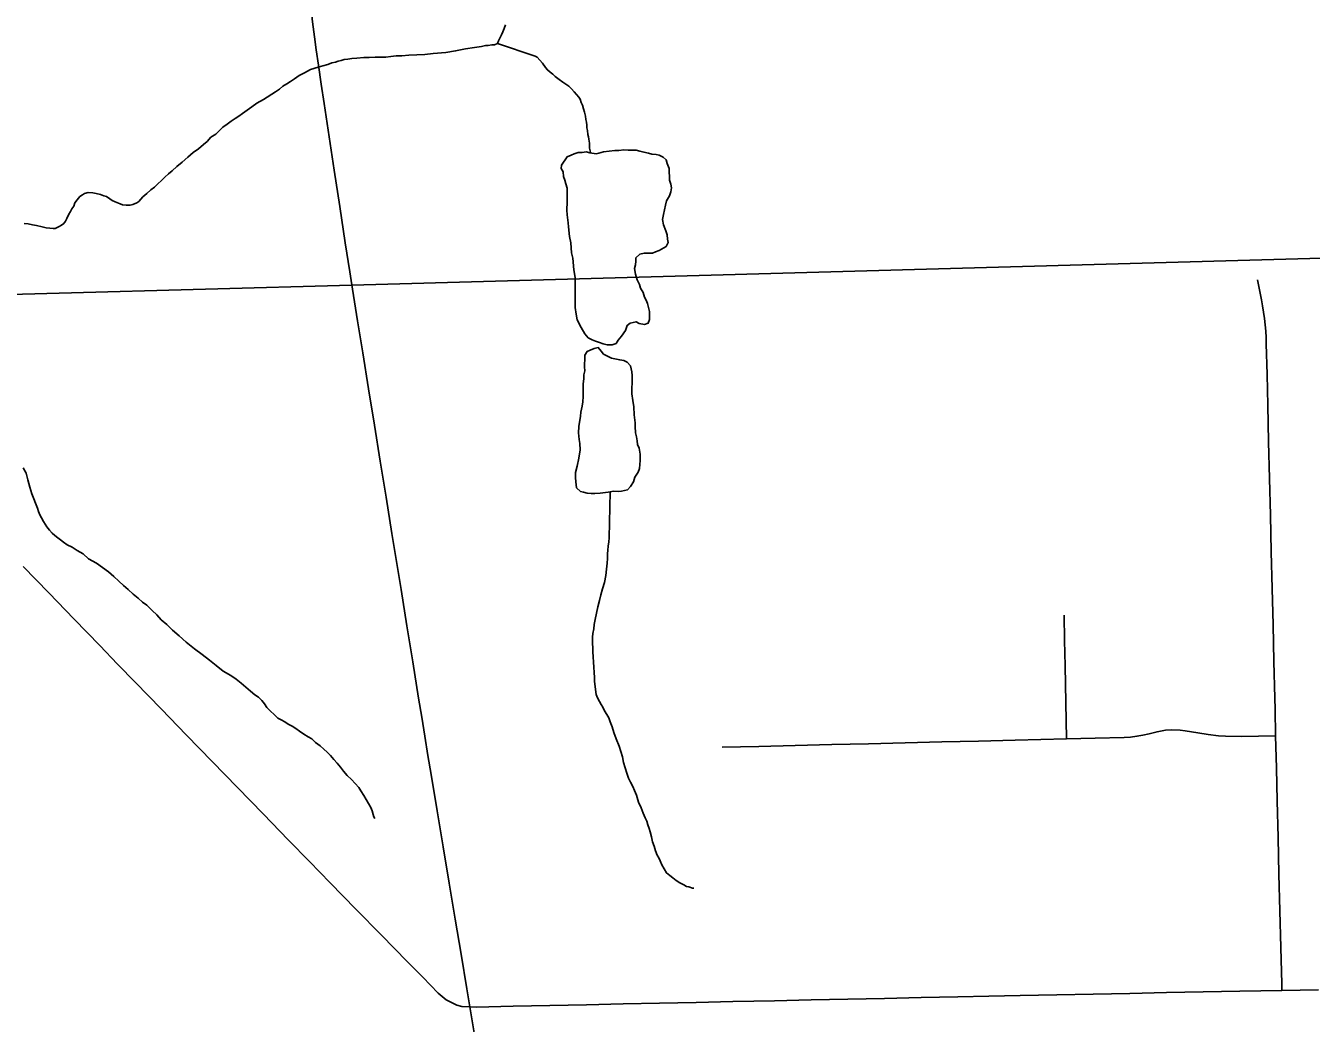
# Model space of a CAD drawing. Extents: x 103424 to 290657, y 38711 to 110967.
# Drawn here: x 214252.02 to 214252.565, y 40213.551 to 40213.975 of the extents above; entities that cross this region are included whole.
import ezdxf

# ---------------------------------------------------------------- set-up
doc = ezdxf.new("R2010")
doc.units = 0
for name, color, linetype in [('GM_X_Corporation', 7, 'Continuous'), ('GM_X_County_Road', 7, 'Continuous'), ('GM_X_Minor_Lake', 7, 'Continuous'), ('GM_X_Minor_River', 7, 'Continuous'), ('GM_X_State_Route', 7, 'Continuous'), ('GM_X_Township_Road', 7, 'Continuous')]:
    doc.layers.add(name, color=color, linetype=linetype)

msp = doc.modelspace()

# ---------------------------------------------------------------- linework, layer by layer
at = {"layer": 'GM_X_Corporation'}
msp.add_lwpolyline([(214252.9169, 40215.10125), (214250.58101, 40215.10125), (214250.58214, 40215.03695), (214250.58213, 40215.03302), (214250.59416, 40214.26814), (214250.59475, 40214.23045), (214250.59525, 40214.19876), (214250.59563, 40214.17445), (214250.60357, 40213.81454), (214251.4935, 40213.84402), (214251.49479, 40213.84407), (214251.89403, 40213.85729), (214251.9103, 40213.85774), (214252.15851, 40213.8645), (214252.94541, 40213.88639), (214252.94345, 40213.98349), (214252.94211, 40214.05193), (214252.9379, 40214.25624), (214252.93476, 40214.40518), (214252.93118, 40214.55366), (214252.92091, 40214.97111)], close=True, dxfattribs=at)
msp.add_lwpolyline([(214250.60357, 40213.81454), (214251.4935, 40213.84402), (214251.49479, 40213.84407), (214251.89403, 40213.85729), (214251.9103, 40213.85774), (214252.15851, 40213.8645), (214252.94541, 40213.88639), (214252.95222, 40213.57472), (214252.96155, 40213.13364), (214252.96567, 40212.91067), (214252.97335, 40212.61181), (214252.99959, 40211.54278), (214253.0008, 40211.46375), (214253.00114, 40211.45371), (214252.97354, 40211.45307), (214252.53682, 40211.44633), (214252.33111, 40211.44048), (214251.82719, 40211.42752), (214251.79815, 40211.42687), (214251.40069, 40211.41803)], dxfattribs=at)
at = {"layer": 'GM_X_County_Road'}
for points in [[(214252.01922, 40213.74513), (214252.03004, 40213.73398), (214252.04085, 40213.72283), (214252.05167, 40213.71167), (214252.05927, 40213.70383), (214252.06687, 40213.696), (214252.07768, 40213.68485), (214252.0885, 40213.6737), (214252.09931, 40213.66255), (214252.11013, 40213.6514), (214252.12094, 40213.64025), (214252.13176, 40213.6291), (214252.14055, 40213.62003), (214252.14933, 40213.61097), (214252.16021, 40213.59989), (214252.17109, 40213.5888), (214252.18198, 40213.57771), (214252.18859, 40213.57097), (214252.1952, 40213.56423), (214252.19853, 40213.56146), (214252.203, 40213.55922), (214252.20518, 40213.55862), (214252.20861, 40213.5585)], [(214252.20861, 40213.5585), (214252.21139, 40213.55835), (214252.22692, 40213.55868), (214252.24245, 40213.55901), (214252.25798, 40213.55934), (214252.27352, 40213.55967), (214252.28905, 40213.56), (214252.30458, 40213.56033), (214252.32011, 40213.56066), (214252.32894, 40213.56084), (214252.33777, 40213.56103), (214252.3533, 40213.56137), (214252.36883, 40213.5617), (214252.38436, 40213.56204), (214252.3999, 40213.56237), (214252.41543, 40213.56271), (214252.42864, 40213.56299), (214252.44185, 40213.56328), (214252.45738, 40213.56358), (214252.47292, 40213.56387), (214252.48845, 40213.56416), (214252.50398, 40213.56446), (214252.51951, 40213.56475), (214252.53504, 40213.56505), (214252.54395, 40213.56521), (214252.55286, 40213.56538), (214252.56839, 40213.56572)]]:
    msp.add_lwpolyline(points, dxfattribs=at)
at = {"layer": 'GM_X_Minor_Lake'}
for points in [[(214252.26213, 40213.92022), (214252.26324, 40213.92047), (214252.26532, 40213.92105), (214252.27006, 40213.92165), (214252.27177, 40213.92166), (214252.27385, 40213.92186), (214252.27575, 40213.92168), (214252.27917, 40213.9217), (214252.28069, 40213.92133), (214252.28239, 40213.92096), (214252.28429, 40213.9204), (214252.28581, 40213.92002), (214252.28752, 40213.91984), (214252.28885, 40213.91966), (214252.29056, 40213.91872), (214252.29189, 40213.91759), (214252.29228, 40213.91607), (214252.29304, 40213.91399), (214252.29325, 40213.90905), (214252.29383, 40213.90734), (214252.29402, 40213.90583), (214252.29384, 40213.90412), (214252.29328, 40213.9024), (214252.29196, 40213.90031), (214252.29159, 40213.89841), (214252.29065, 40213.89441), (214252.29028, 40213.89232), (214252.29067, 40213.89005), (214252.29163, 40213.88758), (214252.2922, 40213.88588), (214252.2924, 40213.88398), (214252.2926, 40213.88265), (214252.29184, 40213.88094), (214252.28882, 40213.87921), (214252.2873, 40213.87863), (214252.28597, 40213.87806), (214252.28256, 40213.87804), (214252.28067, 40213.87765), (214252.27897, 40213.87612), (214252.27897, 40213.8746), (214252.27879, 40213.87308), (214252.27841, 40213.87156), (214252.2788, 40213.86909), (214252.27957, 40213.86682), (214252.28053, 40213.86473), (214252.28091, 40213.86322), (214252.28206, 40213.86132), (214252.28263, 40213.85943), (214252.2834, 40213.8581), (214252.28397, 40213.85678), (214252.28474, 40213.85336), (214252.28476, 40213.84994), (214252.2842, 40213.84842), (214252.28268, 40213.84784), (214252.2804, 40213.84821), (214252.27907, 40213.84896), (214252.27661, 40213.84838), (214252.27528, 40213.84742), (214252.27453, 40213.84533), (214252.27284, 40213.84285), (214252.27152, 40213.84114), (214252.27057, 40213.8398), (214252.26887, 40213.83922), (214252.26678, 40213.83921), (214252.26507, 40213.83958), (214252.26355, 40213.84014), (214252.26184, 40213.8407), (214252.26051, 40213.84127), (214252.2588, 40213.84221), (214252.25728, 40213.84391), (214252.25575, 40213.84656), (214252.25403, 40213.84978), (214252.25364, 40213.85224), (214252.25325, 40213.85509), (214252.2532, 40213.86781), (214252.25262, 40213.87104), (214252.25222, 40213.87597), (214252.25164, 40213.87825), (214252.25144, 40213.88243), (214252.25086, 40213.88508), (214252.25046, 40213.88926), (214252.25027, 40213.89097), (214252.24987, 40213.89438), (214252.24968, 40213.89628), (214252.24985, 40213.89989), (214252.24983, 40213.90559), (214252.24925, 40213.90748), (214252.24887, 40213.909), (214252.24829, 40213.91052), (214252.2481, 40213.9126), (214252.24733, 40213.91393), (214252.24751, 40213.91545), (214252.24978, 40213.91888), (214252.25148, 40213.91965), (214252.25281, 40213.92023), (214252.25451, 40213.9208), (214252.25622, 40213.92081), (214252.25792, 40213.92101), (214252.25944, 40213.92064), (214252.26213, 40213.92022)], [(214252.26213, 40213.92022), (214252.25944, 40213.92064), (214252.25792, 40213.92101), (214252.25622, 40213.92081), (214252.25451, 40213.9208), (214252.25281, 40213.92023), (214252.25148, 40213.91965), (214252.24978, 40213.91888), (214252.24751, 40213.91545), (214252.24733, 40213.91393), (214252.2481, 40213.9126), (214252.24829, 40213.91052), (214252.24887, 40213.909), (214252.24925, 40213.90748), (214252.24983, 40213.90559), (214252.24985, 40213.89989), (214252.24968, 40213.89628), (214252.24987, 40213.89438), (214252.25027, 40213.89097), (214252.25046, 40213.88926), (214252.25086, 40213.88508), (214252.25144, 40213.88243), (214252.25164, 40213.87825), (214252.25222, 40213.87597), (214252.25262, 40213.87104), (214252.2532, 40213.86781), (214252.25325, 40213.85509), (214252.25364, 40213.85224), (214252.25403, 40213.84978), (214252.25575, 40213.84656), (214252.25728, 40213.84391), (214252.2588, 40213.84221), (214252.26051, 40213.84127), (214252.26184, 40213.8407), (214252.26355, 40213.84014), (214252.26507, 40213.83958), (214252.26678, 40213.83921), (214252.26887, 40213.83922), (214252.27057, 40213.8398), (214252.27152, 40213.84114), (214252.27284, 40213.84285), (214252.27453, 40213.84533), (214252.27528, 40213.84742), (214252.27661, 40213.84838), (214252.27907, 40213.84896), (214252.2804, 40213.84821), (214252.28268, 40213.84784), (214252.2842, 40213.84842), (214252.28476, 40213.84994), (214252.28474, 40213.85336), (214252.28397, 40213.85678)], [(214252.28397, 40213.85678), (214252.2834, 40213.8581), (214252.28263, 40213.85943), (214252.28206, 40213.86132), (214252.28091, 40213.86322), (214252.28053, 40213.86473), (214252.27957, 40213.86682), (214252.2788, 40213.86909), (214252.27841, 40213.87156), (214252.27879, 40213.87308), (214252.27897, 40213.8746), (214252.27897, 40213.87612), (214252.28067, 40213.87765), (214252.28256, 40213.87804), (214252.28597, 40213.87806), (214252.2873, 40213.87863), (214252.28882, 40213.87921), (214252.29184, 40213.88094), (214252.2926, 40213.88265), (214252.2924, 40213.88398), (214252.2922, 40213.88588), (214252.29163, 40213.88758), (214252.29067, 40213.89005), (214252.29028, 40213.89232), (214252.29065, 40213.89441), (214252.29159, 40213.89841), (214252.29196, 40213.90031), (214252.29328, 40213.9024), (214252.29384, 40213.90412), (214252.29402, 40213.90583), (214252.29383, 40213.90734), (214252.29325, 40213.90905), (214252.29304, 40213.91399), (214252.29228, 40213.91607), (214252.29189, 40213.91759), (214252.29056, 40213.91872), (214252.28885, 40213.91966), (214252.28752, 40213.91984), (214252.28581, 40213.92002), (214252.28429, 40213.9204), (214252.28239, 40213.92096), (214252.28069, 40213.92133), (214252.27917, 40213.9217), (214252.27575, 40213.92168), (214252.27385, 40213.92186), (214252.27177, 40213.92166), (214252.27006, 40213.92165), (214252.26532, 40213.92105), (214252.26324, 40213.92047), (214252.26213, 40213.92022)], [(214252.2687, 40213.83352), (214252.26528, 40213.83521), (214252.26433, 40213.83654), (214252.26299, 40213.83805), (214252.26129, 40213.83766), (214252.25958, 40213.83689), (214252.25826, 40213.83632), (214252.25732, 40213.83479), (214252.25732, 40213.83289), (214252.25714, 40213.83118), (214252.25715, 40213.82985), (214252.25734, 40213.82815), (214252.25697, 40213.82643), (214252.25697, 40213.82491), (214252.25661, 40213.82244), (214252.25663, 40213.81732), (214252.25645, 40213.81504), (214252.25626, 40213.81314), (214252.2557, 40213.81066), (214252.25552, 40213.80896), (214252.25478, 40213.80458), (214252.2546, 40213.80192), (214252.25499, 40213.79908), (214252.25519, 40213.79737), (214252.25539, 40213.79471), (214252.25483, 40213.7911), (214252.25409, 40213.78768), (214252.25334, 40213.78501), (214252.25335, 40213.78293), (214252.25354, 40213.78103), (214252.25374, 40213.77856), (214252.25546, 40213.77705), (214252.25679, 40213.77668), (214252.25831, 40213.77631), (214252.26001, 40213.77613)], [(214252.2687, 40213.83352), (214252.27212, 40213.83278), (214252.27383, 40213.8326), (214252.27535, 40213.83185), (214252.27668, 40213.83034), (214252.27726, 40213.82768), (214252.27745, 40213.82617), (214252.27747, 40213.82313), (214252.27729, 40213.82085), (214252.2773, 40213.81838), (214252.27769, 40213.81553), (214252.27808, 40213.81288), (214252.27828, 40213.80946), (214252.27867, 40213.80604), (214252.27868, 40213.80452), (214252.27888, 40213.80187), (214252.27926, 40213.80016), (214252.27946, 40213.79845), (214252.27966, 40213.79693), (214252.28042, 40213.79542), (214252.28081, 40213.79276), (214252.28082, 40213.7901), (214252.28046, 40213.78668), (214252.27989, 40213.78516), (214252.27857, 40213.78306), (214252.27801, 40213.78116), (214252.27669, 40213.77906), (214252.27537, 40213.77773), (214252.27291, 40213.77714), (214252.27158, 40213.77695), (214252.26968, 40213.77713), (214252.26722, 40213.77673), (214252.26381, 40213.77634), (214252.26153, 40213.77613), (214252.26001, 40213.77613), (214252.25831, 40213.77631), (214252.25679, 40213.77668), (214252.25546, 40213.77705), (214252.25374, 40213.77856), (214252.25354, 40213.78103), (214252.25335, 40213.78293), (214252.25334, 40213.78501), (214252.25409, 40213.78768), (214252.25483, 40213.7911), (214252.25539, 40213.79471), (214252.25519, 40213.79737), (214252.25499, 40213.79908), (214252.2546, 40213.80192), (214252.25478, 40213.80458), (214252.25552, 40213.80896), (214252.2557, 40213.81066), (214252.25626, 40213.81314), (214252.25645, 40213.81504), (214252.25663, 40213.81732), (214252.25661, 40213.82244), (214252.25697, 40213.82491), (214252.25697, 40213.82643), (214252.25734, 40213.82815), (214252.25715, 40213.82985), (214252.25714, 40213.83118), (214252.25732, 40213.83289), (214252.25732, 40213.83479), (214252.25826, 40213.83632), (214252.25958, 40213.83689), (214252.26129, 40213.83766), (214252.26299, 40213.83805), (214252.26433, 40213.83654), (214252.26528, 40213.83521), (214252.2687, 40213.83352)], [(214252.26001, 40213.77613), (214252.26153, 40213.77613), (214252.26381, 40213.77634), (214252.26722, 40213.77673), (214252.26968, 40213.77713), (214252.27158, 40213.77695), (214252.27291, 40213.77714), (214252.27537, 40213.77773), (214252.27669, 40213.77906), (214252.27801, 40213.78116), (214252.27857, 40213.78306), (214252.27989, 40213.78516), (214252.28046, 40213.78668), (214252.28082, 40213.7901), (214252.28081, 40213.79276), (214252.28042, 40213.79542), (214252.27966, 40213.79693), (214252.27946, 40213.79845), (214252.27926, 40213.80016), (214252.27888, 40213.80187), (214252.27868, 40213.80452), (214252.27867, 40213.80604), (214252.27828, 40213.80946), (214252.27808, 40213.81288), (214252.27769, 40213.81553), (214252.2773, 40213.81838), (214252.27729, 40213.82085), (214252.27747, 40213.82313), (214252.27745, 40213.82617), (214252.27726, 40213.82768), (214252.27668, 40213.83034), (214252.27535, 40213.83185), (214252.27383, 40213.8326), (214252.27212, 40213.83278), (214252.2687, 40213.83352)]]:
    msp.add_lwpolyline(points, dxfattribs=at)
at = {"layer": 'GM_X_Minor_River'}
for points in [[(214252.141, 40213.95589), (214252.14421, 40213.9569), (214252.14629, 40213.95751), (214252.14836, 40213.95812), (214252.15006, 40213.95872), (214252.15157, 40213.95912), (214252.1527, 40213.95953), (214252.15403, 40213.95974), (214252.15535, 40213.96014), (214252.15687, 40213.96036), (214252.15857, 40213.96058), (214252.16066, 40213.96081), (214252.16369, 40213.96105), (214252.16597, 40213.96109), (214252.16844, 40213.96114), (214252.17072, 40213.96118), (214252.17299, 40213.96122), (214252.17508, 40213.96145), (214252.17735, 40213.96168), (214252.17982, 40213.96172), (214252.18267, 40213.96196), (214252.18608, 40213.96221), (214252.1895, 40213.96228), (214252.1931, 40213.96272), (214252.19841, 40213.9632), (214252.20257, 40213.96384), (214252.20674, 40213.96468), (214252.21052, 40213.96531), (214252.21355, 40213.96575), (214252.21526, 40213.96616), (214252.21639, 40213.96618), (214252.21791, 40213.9664), (214252.21905, 40213.96642), (214252.22037, 40213.96701), (214252.22073, 40213.96816), (214252.22146, 40213.9695), (214252.22201, 40213.97065), (214252.22256, 40213.97199), (214252.2231, 40213.97333), (214252.22364, 40213.97487)], [(214252.22037, 40213.96701), (214252.23623, 40213.96159), (214252.23718, 40213.96123), (214252.23932, 40213.95861), (214252.24068, 40213.95673), (214252.24146, 40213.95579), (214252.24261, 40213.95486), (214252.24377, 40213.95393), (214252.24474, 40213.953), (214252.24647, 40213.9517), (214252.24801, 40213.95059), (214252.24935, 40213.94966), (214252.25051, 40213.94892), (214252.25167, 40213.9478), (214252.25283, 40213.94649), (214252.2538, 40213.94537), (214252.25477, 40213.94424), (214252.25535, 40213.9433), (214252.25576, 40213.94198), (214252.25635, 40213.94085), (214252.25676, 40213.93934), (214252.25716, 40213.93782), (214252.25757, 40213.93612), (214252.25779, 40213.93479), (214252.258, 40213.93365), (214252.25821, 40213.93233), (214252.25823, 40213.93119), (214252.25844, 40213.93005), (214252.25866, 40213.92834), (214252.25887, 40213.9274), (214252.25908, 40213.92645), (214252.2593, 40213.92474), (214252.25932, 40213.9236), (214252.25933, 40213.92265), (214252.25954, 40213.92151), (214252.2598, 40213.92059), (214252.25954, 40213.92151)], [(214252.01968, 40213.8906), (214252.02139, 40213.89044), (214252.02311, 40213.89009), (214252.02482, 40213.88974), (214252.0273, 40213.88921), (214252.02902, 40213.88887), (214252.03054, 40213.8887), (214252.03187, 40213.88854), (214252.03282, 40213.88855), (214252.03451, 40213.88934), (214252.03545, 40213.88993), (214252.03639, 40213.89071), (214252.03713, 40213.89167), (214252.03768, 40213.89282), (214252.0386, 40213.89455), (214252.03934, 40213.89571), (214252.03989, 40213.89685), (214252.04063, 40213.89801), (214252.04117, 40213.89935), (214252.0421, 40213.9007), (214252.04321, 40213.90205), (214252.04434, 40213.90283), (214252.04528, 40213.90342), (214252.04679, 40213.90382), (214252.04869, 40213.90367), (214252.05022, 40213.90331), (214252.05193, 40213.90296), (214252.05346, 40213.90242), (214252.05461, 40213.90206), (214252.05595, 40213.90114), (214252.05692, 40213.90039), (214252.05825, 40213.89985), (214252.06036, 40213.89893), (214252.06131, 40213.89857), (214252.06284, 40213.89841), (214252.06455, 40213.89844), (214252.06568, 40213.89865), (214252.06738, 40213.89944), (214252.06832, 40213.90003), (214252.06999, 40213.90196), (214252.07167, 40213.90332), (214252.07336, 40213.90487), (214252.07485, 40213.90604), (214252.07616, 40213.90739), (214252.07803, 40213.90895), (214252.07934, 40213.9103), (214252.08083, 40213.91166), (214252.08233, 40213.91302), (214252.08438, 40213.91476), (214252.08663, 40213.9167), (214252.08906, 40213.91884), (214252.0913, 40213.92078), (214252.09355, 40213.92234), (214252.09561, 40213.92409), (214252.09729, 40213.92545), (214252.09878, 40213.92719), (214252.10085, 40213.92856), (214252.10234, 40213.92991), (214252.10383, 40213.93146), (214252.10571, 40213.93283), (214252.1074, 40213.934), (214252.10908, 40213.93517), (214252.11059, 40213.93615), (214252.11227, 40213.93732), (214252.11415, 40213.93868), (214252.11621, 40213.94005), (214252.11827, 40213.94161), (214252.1211, 40213.94318), (214252.12616, 40213.9465), (214252.12785, 40213.94767), (214252.12935, 40213.94884), (214252.13104, 40213.94982), (214252.13254, 40213.9508), (214252.13423, 40213.95197), (214252.13629, 40213.95334), (214252.13855, 40213.95452), (214252.141, 40213.95589)], [(214252.01926, 40213.78698), (214252.02044, 40213.78472), (214252.02125, 40213.78188), (214252.02206, 40213.77885), (214252.02287, 40213.77601), (214252.02526, 40213.76997), (214252.02567, 40213.76846), (214252.02626, 40213.76714), (214252.02705, 40213.76582), (214252.02783, 40213.76432), (214252.0292, 40213.76206), (214252.03037, 40213.76056), (214252.03153, 40213.75925), (214252.03269, 40213.75832), (214252.03384, 40213.75739), (214252.035, 40213.75646), (214252.03635, 40213.75553), (214252.03788, 40213.75442), (214252.03999, 40213.75332), (214252.04211, 40213.75202), (214252.0446, 40213.75055), (214252.04692, 40213.7485), (214252.05037, 40213.74666), (214252.05287, 40213.7448), (214252.05537, 40213.74294), (214252.05769, 40213.7409), (214252.05981, 40213.73903), (214252.06174, 40213.73716), (214252.06367, 40213.73549), (214252.0658, 40213.73343), (214252.06792, 40213.73176), (214252.06985, 40213.73009), (214252.07158, 40213.72879), (214252.0739, 40213.72655), (214252.07583, 40213.72468), (214252.07777, 40213.72262), (214252.08008, 40213.72057), (214252.08259, 40213.71815), (214252.0853, 40213.71572), (214252.08838, 40213.71312), (214252.09185, 40213.71033), (214252.09512, 40213.70791), (214252.0982, 40213.7055), (214252.10109, 40213.70327), (214252.10398, 40213.70085), (214252.10724, 40213.69901), (214252.10955, 40213.69734), (214252.11167, 40213.69566), (214252.1136, 40213.69398), (214252.11553, 40213.69231), (214252.11746, 40213.69082), (214252.119, 40213.68971), (214252.12035, 40213.6884), (214252.12152, 40213.6869), (214252.12249, 40213.6854), (214252.12713, 40213.68092), (214252.12866, 40213.68019), (214252.1302, 40213.67926), (214252.13154, 40213.67834), (214252.13327, 40213.67742), (214252.13481, 40213.67649), (214252.13635, 40213.67538), (214252.13827, 40213.67408), (214252.14, 40213.67298), (214252.14153, 40213.67205), (214252.14308, 40213.67056), (214252.14519, 40213.66908), (214252.14674, 40213.66777), (214252.14809, 40213.66646), (214252.14945, 40213.66497), (214252.15099, 40213.66328), (214252.15235, 40213.66179), (214252.15371, 40213.6601), (214252.15507, 40213.65841)], [(214252.26811, 40213.77688), (214252.26761, 40213.75739), (214252.26746, 40213.75568), (214252.2673, 40213.75378), (214252.26714, 40213.75206), (214252.26698, 40213.75054), (214252.26701, 40213.74864), (214252.26686, 40213.74654), (214252.26653, 40213.74407), (214252.26619, 40213.7414), (214252.26568, 40213.73835), (214252.26478, 40213.73567), (214252.26406, 40213.73319), (214252.26354, 40213.7307), (214252.26283, 40213.72803), (214252.2623, 40213.72536), (214252.26178, 40213.72269), (214252.26125, 40213.72059), (214252.26109, 40213.71868), (214252.26075, 40213.71678), (214252.26059, 40213.71525), (214252.26061, 40213.71411), (214252.26064, 40213.7124), (214252.26066, 40213.71088), (214252.2607, 40213.70898), (214252.26093, 40213.70689), (214252.26097, 40213.70461), (214252.26119, 40213.70252), (214252.26123, 40213.70024), (214252.26146, 40213.69816), (214252.26149, 40213.69644), (214252.26216, 40213.69094), (214252.26276, 40213.68943), (214252.26354, 40213.68793), (214252.26433, 40213.68661), (214252.26492, 40213.68548), (214252.2657, 40213.68397), (214252.26668, 40213.68247), (214252.26747, 40213.68096), (214252.26807, 40213.67926), (214252.26886, 40213.67718), (214252.26967, 40213.67473), (214252.27067, 40213.67208), (214252.27186, 40213.66906), (214252.27266, 40213.6668), (214252.27327, 40213.66453), (214252.27369, 40213.66206), (214252.27449, 40213.65979), (214252.2751, 40213.65752), (214252.2759, 40213.65545), (214252.27669, 40213.65375), (214252.27768, 40213.65187), (214252.27846, 40213.65017), (214252.27926, 40213.64828), (214252.28007, 40213.64525), (214252.28126, 40213.6428), (214252.28206, 40213.64054), (214252.28285, 40213.63865), (214252.28364, 40213.63714), (214252.28404, 40213.63563), (214252.28464, 40213.63412), (214252.28505, 40213.6326), (214252.28565, 40213.63053), (214252.28607, 40213.62844), (214252.28667, 40213.62655), (214252.28728, 40213.62466), (214252.28807, 40213.62277), (214252.28866, 40213.62164), (214252.28926, 40213.62032), (214252.29004, 40213.61863), (214252.29103, 40213.61693), (214252.29201, 40213.61524), (214252.29335, 40213.61412), (214252.2947, 40213.61319), (214252.29605, 40213.61208), (214252.29759, 40213.61097), (214252.29931, 40213.61024), (214252.30046, 40213.6095), (214252.30142, 40213.60932), (214252.30295, 40213.60878), (214252.30333, 40213.60879), (214252.30352, 40213.60879)], [(214252.15507, 40213.65841), (214252.15662, 40213.65654), (214252.15836, 40213.65486), (214252.15991, 40213.65318), (214252.16146, 40213.6515), (214252.16244, 40213.64999), (214252.16361, 40213.64811), (214252.16459, 40213.64642), (214252.16557, 40213.64472), (214252.16655, 40213.64303), (214252.16715, 40213.64152), (214252.16755, 40213.64001), (214252.16795, 40213.63906), (214252.16834, 40213.63831)]]:
    msp.add_lwpolyline(points, dxfattribs=at)
at = {"layer": 'GM_X_State_Route'}
for points in [[(214252.15884, 40213.86278), (214252.15767, 40213.87015), (214252.15575, 40213.88248), (214252.15343, 40213.89784), (214252.15111, 40213.9132), (214252.14897, 40213.9274), (214252.14683, 40213.9416), (214252.14559, 40213.9497), (214252.14436, 40213.95779), (214252.14341, 40213.96423), (214252.14266, 40213.96975), (214252.1419, 40213.97612), (214252.14074, 40213.9871), (214252.14029, 40213.99285), (214252.13943, 40214.00401), (214252.13857, 40214.01517), (214252.13804, 40214.02303), (214252.1375, 40214.03089), (214252.13717, 40214.03496), (214252.13679, 40214.04)], [(214252.21064, 40213.54569), (214252.20861, 40213.5585), (214252.2073, 40213.56603), (214252.20485, 40213.58083), (214252.2024, 40213.59563), (214252.19985, 40213.61095), (214252.1973, 40213.62627), (214252.19475, 40213.6416), (214252.1922, 40213.65692), (214252.19084, 40213.6651), (214252.18948, 40213.67329), (214252.18818, 40213.68135), (214252.18688, 40213.68941), (214252.1844, 40213.70475), (214252.18192, 40213.72008), (214252.17943, 40213.73542), (214252.17751, 40213.7473), (214252.17558, 40213.75918), (214252.17311, 40213.77452), (214252.17063, 40213.78985), (214252.16815, 40213.80519), (214252.16567, 40213.82052), (214252.16319, 40213.83586), (214252.16101, 40213.84932), (214252.15884, 40213.86278)]]:
    msp.add_lwpolyline(points, dxfattribs=at)
at = {"layer": 'GM_X_Township_Road'}
for points in [[(214252.55286, 40213.56538), (214252.55279, 40213.56815), (214252.5524, 40213.58368), (214252.55201, 40213.59921), (214252.55163, 40213.61474), (214252.55124, 40213.63026), (214252.55085, 40213.64579), (214252.55051, 40213.65961), (214252.55016, 40213.67343), (214252.54998, 40213.68463), (214252.54984, 40213.68932), (214252.54948, 40213.70485), (214252.5491, 40213.72038), (214252.54873, 40213.73591), (214252.54836, 40213.75144), (214252.54799, 40213.76697), (214252.54762, 40213.7825), (214252.54725, 40213.79803), (214252.54687, 40213.81357), (214252.54656, 40213.82657), (214252.54625, 40213.83957), (214252.54616, 40213.84227), (214252.546, 40213.84496), (214252.54576, 40213.84765), (214252.54545, 40213.85034), (214252.54508, 40213.85301), (214252.54465, 40213.85568), (214252.54415, 40213.85833), (214252.54259, 40213.86679)], [(214252.46149, 40213.67204), (214252.4612, 40213.68757), (214252.46092, 40213.7031), (214252.46073, 40213.7138), (214252.46054, 40213.72449)], [(214252.31551, 40213.66854), (214252.33104, 40213.66892), (214252.34657, 40213.66929), (214252.3621, 40213.66966), (214252.37763, 40213.67004), (214252.39316, 40213.6704), (214252.40869, 40213.67078), (214252.42423, 40213.67115), (214252.43976, 40213.67152), (214252.45062, 40213.67178), (214252.46149, 40213.67204), (214252.47373, 40213.67232), (214252.48598, 40213.67261), (214252.48868, 40213.67279), (214252.49142, 40213.67318), (214252.49392, 40213.6737), (214252.49662, 40213.67425), (214252.49997, 40213.67514), (214252.50345, 40213.67571), (214252.50598, 40213.6759), (214252.50978, 40213.67577), (214252.51187, 40213.67546), (214252.51719, 40213.67463), (214252.52161, 40213.674), (214252.52598, 40213.67337), (214252.52902, 40213.67318), (214252.53573, 40213.67311), (214252.54294, 40213.67324), (214252.55016, 40213.67343)]]:
    msp.add_lwpolyline(points, dxfattribs=at)

doc.saveas('drawing.dxf')
